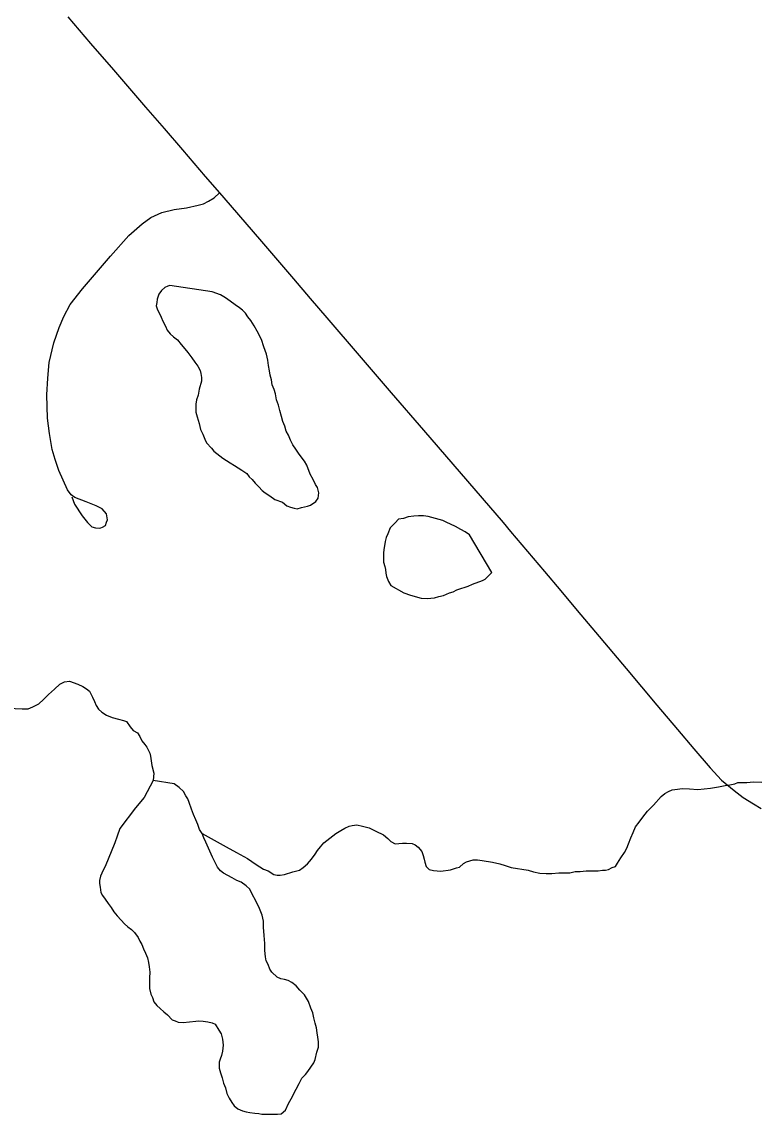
# Model space of a CAD drawing. Extents: x 103424 to 290657, y 38711 to 110967.
# Drawn here: x 214248.7952 to 214249.026, y 40211.403 to 40211.7472 of the extents above; entities that cross this region are included whole.
import ezdxf

# ---------------------------------------------------------------- set-up
doc = ezdxf.new("R2010")
doc.units = 0
for name, color, linetype in [('GM_X_County_Road', 7, 'Continuous'), ('GM_X_Minor_Lake', 7, 'Continuous'), ('GM_X_Minor_River', 7, 'Continuous'), ('GM_X_Township_Road', 7, 'Continuous')]:
    doc.layers.add(name, color=color, linetype=linetype)

msp = doc.modelspace()

# ---------------------------------------------------------------- linework, layer by layer
at = {"layer": 'GM_X_County_Road'}
msp.add_lwpolyline([(214248.80969, 40211.74875), (214248.81688, 40211.74042), (214248.82406, 40211.7321), (214248.83422, 40211.72035), (214248.84004, 40211.71361), (214248.84586, 40211.70689), (214248.85301, 40211.69843), (214248.85748, 40211.69327), (214248.86085, 40211.68939), (214248.87069, 40211.67798), (214248.8808, 40211.66619), (214248.88609, 40211.66003), (214248.89137, 40211.65388), (214248.90151, 40211.6421), (214248.91164, 40211.63033), (214248.92177, 40211.61855), (214248.931, 40211.60783), (214248.94023, 40211.59711), (214248.94686, 40211.58937), (214248.94923, 40211.58661), (214248.95456, 40211.58032), (214248.9599, 40211.57402), (214248.96505, 40211.56788), (214248.97019, 40211.56173), (214248.976, 40211.5549), (214248.98565, 40211.54342), (214248.99533, 40211.53188), (214249.00182, 40211.52419), (214249.00695, 40211.51813), (214249.01207, 40211.51208), (214249.01572, 40211.50826), (214249.01969, 40211.50491), (214249.02256, 40211.50277), (214249.02574, 40211.50076), (214249.02815, 40211.49933)], dxfattribs=at)
at = {"layer": 'GM_X_Minor_Lake'}
for points in [[(214248.84183, 40211.66407), (214248.84126, 40211.66387), (214248.84031, 40211.66348), (214248.83919, 40211.66252), (214248.83844, 40211.66137), (214248.83789, 40211.65985), (214248.83771, 40211.6587), (214248.83753, 40211.65775), (214248.83793, 40211.65642), (214248.83851, 40211.65548), (214248.83909, 40211.65416), (214248.83968, 40211.65283), (214248.84046, 40211.65132), (214248.84104, 40211.64999), (214248.84201, 40211.64886), (214248.84297, 40211.64792), (214248.84431, 40211.64698), (214248.84547, 40211.64547), (214248.84662, 40211.64415), (214248.84758, 40211.64302)], [(214248.84758, 40211.64302), (214248.84874, 40211.64132), (214248.84971, 40211.64), (214248.85068, 40211.63868), (214248.85145, 40211.63736), (214248.85165, 40211.63641), (214248.85186, 40211.63508), (214248.85187, 40211.63394), (214248.85114, 40211.63146), (214248.85078, 40211.62956), (214248.85023, 40211.62803), (214248.85005, 40211.6267), (214248.85007, 40211.62537), (214248.85008, 40211.62423), (214248.85048, 40211.62271), (214248.85108, 40211.62063), (214248.85148, 40211.61873), (214248.85226, 40211.61722), (214248.85284, 40211.6157), (214248.85343, 40211.61457), (214248.85497, 40211.61287), (214248.85574, 40211.61193), (214248.8567, 40211.61118), (214248.85766, 40211.61042), (214248.85861, 40211.60967), (214248.85976, 40211.60893), (214248.86091, 40211.60818), (214248.86225, 40211.60743), (214248.8634, 40211.60668), (214248.86455, 40211.60593), (214248.86608, 40211.60481), (214248.86686, 40211.60386), (214248.86782, 40211.60292), (214248.86878, 40211.60179), (214248.86993, 40211.60066), (214248.8709, 40211.59953), (214248.87186, 40211.59878), (214248.87339, 40211.59784), (214248.87492, 40211.59672), (214248.8774, 40211.59579), (214248.87875, 40211.59467), (214248.87989, 40211.5943), (214248.88104, 40211.59393), (214248.88199, 40211.59375), (214248.88331, 40211.59414), (214248.88426, 40211.59434), (214248.88521, 40211.59454), (214248.88616, 40211.59493), (214248.88785, 40211.59609), (214248.8886, 40211.59705), (214248.88877, 40211.59876), (214248.88837, 40211.60046), (214248.88779, 40211.60141), (214248.88701, 40211.60292), (214248.88604, 40211.60462), (214248.88506, 40211.60747), (214248.88429, 40211.60879), (214248.88351, 40211.60973), (214248.88236, 40211.61124), (214248.88158, 40211.61256), (214248.88061, 40211.61389), (214248.87984, 40211.6154), (214248.87925, 40211.61691), (214248.87847, 40211.61824), (214248.87808, 40211.61975), (214248.87749, 40211.62127), (214248.87709, 40211.62279), (214248.8765, 40211.62468), (214248.8761, 40211.62639), (214248.87551, 40211.62809), (214248.87511, 40211.62999), (214248.87471, 40211.63132), (214248.87412, 40211.63283), (214248.87392, 40211.63435), (214248.87352, 40211.63587), (214248.87331, 40211.6372), (214248.87291, 40211.6389), (214248.8727, 40211.64061), (214248.8723, 40211.64251), (214248.87151, 40211.64478), (214248.87073, 40211.64705), (214248.86937, 40211.6497), (214248.8684, 40211.6514), (214248.86743, 40211.6531), (214248.86646, 40211.65424), (214248.86569, 40211.65537), (214248.86473, 40211.65631), (214248.86377, 40211.65706), (214248.86243, 40211.658), (214248.86089, 40211.65912), (214248.85936, 40211.66025), (214248.85783, 40211.66118), (214248.85516, 40211.66211), (214248.84183, 40211.66407)], [(214248.94329, 40211.57362), (214248.93626, 40211.58554), (214248.93491, 40211.58648), (214248.93358, 40211.58723), (214248.93185, 40211.58816), (214248.93032, 40211.58891), (214248.92918, 40211.58946), (214248.92784, 40211.59002), (214248.92326, 40211.59131), (214248.92174, 40211.59148), (214248.92022, 40211.59147), (214248.9187, 40211.59145), (214248.91699, 40211.59125), (214248.91548, 40211.59066), (214248.91396, 40211.59045), (214248.91283, 40211.5893), (214248.91133, 40211.58777), (214248.91059, 40211.58586), (214248.91003, 40211.58471), (214248.90967, 40211.58338), (214248.90949, 40211.58205), (214248.90932, 40211.5809), (214248.90914, 40211.57976), (214248.90916, 40211.57805)], [(214248.94329, 40211.57362), (214248.93626, 40211.58554), (214248.93491, 40211.58648), (214248.93358, 40211.58723), (214248.93185, 40211.58816), (214248.93032, 40211.58891), (214248.92918, 40211.58946), (214248.92784, 40211.59002), (214248.92326, 40211.59131), (214248.92174, 40211.59148), (214248.92022, 40211.59147), (214248.9187, 40211.59145), (214248.91699, 40211.59125), (214248.91548, 40211.59066), (214248.91396, 40211.59045), (214248.91283, 40211.5893), (214248.91133, 40211.58777), (214248.91059, 40211.58586), (214248.91003, 40211.58471), (214248.90967, 40211.58338), (214248.90949, 40211.58205), (214248.90932, 40211.5809), (214248.90914, 40211.57976), (214248.90916, 40211.57805), (214248.90917, 40211.57691), (214248.90957, 40211.57558), (214248.90977, 40211.57463), (214248.90997, 40211.5735), (214248.91018, 40211.57236), (214248.91077, 40211.57084), (214248.91154, 40211.56952), (214248.91556, 40211.56728), (214248.91766, 40211.56654), (214248.92109, 40211.56562), (214248.92299, 40211.56545), (214248.92527, 40211.56566), (214248.9266, 40211.56606), (214248.92811, 40211.56645), (214248.93, 40211.56723), (214248.93114, 40211.56762), (214248.93227, 40211.5682), (214248.9336, 40211.5686), (214248.93493, 40211.56899), (214248.93587, 40211.56938), (214248.9372, 40211.56996), (214248.94041, 40211.57114), (214248.94117, 40211.57152), (214248.94329, 40211.57362)], [(214248.90916, 40211.57805), (214248.90917, 40211.57691), (214248.90957, 40211.57558), (214248.90977, 40211.57463), (214248.90997, 40211.5735), (214248.91018, 40211.57236), (214248.91077, 40211.57084), (214248.91154, 40211.56952), (214248.91556, 40211.56728), (214248.91766, 40211.56654), (214248.92109, 40211.56562), (214248.92299, 40211.56545), (214248.92527, 40211.56566), (214248.9266, 40211.56606), (214248.92811, 40211.56645), (214248.93, 40211.56723), (214248.93114, 40211.56762), (214248.93227, 40211.5682), (214248.9336, 40211.5686), (214248.93493, 40211.56899), (214248.93587, 40211.56938), (214248.9372, 40211.56996), (214248.94041, 40211.57114), (214248.94117, 40211.57152), (214248.94329, 40211.57362)], [(214248.8366, 40211.50813), (214248.83381, 40211.50278), (214248.831, 40211.49952), (214248.82613, 40211.49301), (214248.82521, 40211.49053), (214248.82453, 40211.4885)], [(214248.88827, 40211.42861), (214248.88806, 40211.43013), (214248.88767, 40211.43165), (214248.88727, 40211.43335), (214248.88687, 40211.43487), (214248.88628, 40211.43639), (214248.8855, 40211.43847), (214248.88433, 40211.44055), (214248.88279, 40211.44205), (214248.88164, 40211.44337), (214248.8803, 40211.4445), (214248.87915, 40211.44506), (214248.878, 40211.44543), (214248.87686, 40211.44561), (214248.87571, 40211.44617), (214248.87399, 40211.44767), (214248.87341, 40211.44861), (214248.87282, 40211.45013), (214248.87223, 40211.45126), (214248.87203, 40211.45259), (214248.87182, 40211.45449), (214248.87179, 40211.45677), (214248.87157, 40211.45924), (214248.87135, 40211.4619), (214248.87133, 40211.4638), (214248.87093, 40211.4657), (214248.87014, 40211.46778), (214248.86897, 40211.47024), (214248.86781, 40211.47232), (214248.86703, 40211.47384), (214248.86588, 40211.47496), (214248.86434, 40211.47609), (214248.86301, 40211.47665), (214248.86148, 40211.47739), (214248.86014, 40211.47814), (214248.8588, 40211.47889), (214248.85784, 40211.47964), (214248.85688, 40211.48077), (214248.8561, 40211.48228), (214248.85532, 40211.48398), (214248.85317, 40211.48872), (214248.85259, 40211.49004), (214248.852, 40211.49136), (214248.85123, 40211.49269), (214248.85064, 40211.4942), (214248.85005, 40211.49572), (214248.84927, 40211.49742), (214248.84868, 40211.49913), (214248.8479, 40211.50121), (214248.8475, 40211.50235), (214248.84692, 40211.50329), (214248.84615, 40211.50461), (214248.8448, 40211.50593), (214248.84327, 40211.50706), (214248.8366, 40211.50813)], [(214248.82453, 40211.4885), (214248.82152, 40211.48099), (214248.82096, 40211.48003), (214248.8204, 40211.47888), (214248.82003, 40211.47793), (214248.81967, 40211.4766), (214248.81968, 40211.47565), (214248.81988, 40211.47451), (214248.82009, 40211.4728), (214248.82067, 40211.47185), (214248.82145, 40211.47072), (214248.82241, 40211.4694), (214248.82338, 40211.46808), (214248.82416, 40211.46676), (214248.82531, 40211.46544), (214248.82647, 40211.46412), (214248.82762, 40211.46299), (214248.82858, 40211.46205), (214248.82973, 40211.46111), (214248.83069, 40211.46017), (214248.83185, 40211.45866), (214248.83244, 40211.45752), (214248.83302, 40211.45639), (214248.8336, 40211.45506), (214248.83419, 40211.45374), (214248.83478, 40211.45222), (214248.83518, 40211.45071), (214248.83538, 40211.44938), (214248.83559, 40211.44767), (214248.83542, 40211.44596), (214248.83544, 40211.44443), (214248.83546, 40211.44253), (214248.83586, 40211.44083), (214248.83644, 40211.43969), (214248.83684, 40211.43837), (214248.8378, 40211.43723), (214248.83876, 40211.43629), (214248.83992, 40211.43517), (214248.84107, 40211.43423), (214248.84261, 40211.43272), (214248.84356, 40211.43235), (214248.84452, 40211.43198), (214248.84604, 40211.4318), (214248.85003, 40211.43222), (214248.85097, 40211.43242), (214248.85231, 40211.43225), (214248.85383, 40211.43207), (214248.85516, 40211.4317), (214248.85612, 40211.43133), (214248.85728, 40211.42944), (214248.85805, 40211.42831), (214248.85845, 40211.4266), (214248.85867, 40211.42471), (214248.8585, 40211.4228), (214248.85813, 40211.42147), (214248.85777, 40211.42032), (214248.8574, 40211.41937), (214248.85742, 40211.41747), (214248.85782, 40211.41595), (214248.8584, 40211.41444), (214248.85881, 40211.41273), (214248.85939, 40211.41121), (214248.85979, 40211.40951), (214248.86057, 40211.408), (214248.86135, 40211.40667), (214248.86212, 40211.40554), (214248.86327, 40211.4046), (214248.8648, 40211.40405), (214248.86594, 40211.40368), (214248.86708, 40211.4035), (214248.86861, 40211.40332), (214248.86994, 40211.40315), (214248.87089, 40211.40297), (214248.87203, 40211.40298), (214248.87317, 40211.40299), (214248.87431, 40211.403), (214248.87583, 40211.40301), (214248.87697, 40211.40303), (214248.87829, 40211.40418), (214248.87922, 40211.40628), (214248.88052, 40211.40857), (214248.88108, 40211.40972), (214248.88164, 40211.41087), (214248.88257, 40211.41259), (214248.8835, 40211.41431), (214248.88462, 40211.41546), (214248.88537, 40211.41642), (214248.88724, 40211.4191), (214248.88761, 40211.42024), (214248.88815, 40211.42253), (214248.88871, 40211.42405), (214248.88869, 40211.42576), (214248.88848, 40211.42728), (214248.88827, 40211.42861)]]:
    msp.add_lwpolyline(points, dxfattribs=at)
at = {"layer": 'GM_X_Minor_River'}
for points in [[(214248.79091, 40211.53087), (214248.79528, 40211.53072), (214248.79718, 40211.53074), (214248.7987, 40211.53133), (214248.80059, 40211.5323), (214248.80209, 40211.53364), (214248.8036, 40211.53518), (214248.80548, 40211.53691), (214248.80717, 40211.53844), (214248.80868, 40211.53922), (214248.8102, 40211.53943), (214248.81287, 40211.5385), (214248.8144, 40211.53776), (214248.81555, 40211.53701), (214248.81651, 40211.53626), (214248.81748, 40211.53437), (214248.81807, 40211.53304), (214248.81865, 40211.53172), (214248.81942, 40211.53058), (214248.82039, 40211.52964), (214248.82192, 40211.52871), (214248.82364, 40211.52796), (214248.82573, 40211.52741)], [(214248.82573, 40211.52741), (214248.82726, 40211.52705), (214248.82821, 40211.52668), (214248.82937, 40211.52498), (214248.83034, 40211.52385), (214248.83168, 40211.5231), (214248.83245, 40211.52197), (214248.83304, 40211.52064), (214248.834, 40211.51951), (214248.83458, 40211.51857), (214248.83516, 40211.51762), (214248.83555, 40211.51668), (214248.83575, 40211.51573), (214248.83617, 40211.51288), (214248.83677, 40211.51041), (214248.8366, 40211.50813)], [(214248.852, 40211.49136), (214248.85965, 40211.48726), (214248.86291, 40211.48539), (214248.86635, 40211.48352), (214248.86903, 40211.48165), (214248.87133, 40211.48015), (214248.87286, 40211.4796), (214248.87458, 40211.47847), (214248.87572, 40211.47829), (214248.87667, 40211.4783), (214248.878, 40211.47851), (214248.88065, 40211.47929), (214248.88274, 40211.47988), (214248.88387, 40211.48066), (214248.88519, 40211.48181), (214248.8865, 40211.48334), (214248.88762, 40211.48487), (214248.88837, 40211.48602), (214248.88931, 40211.48717), (214248.89043, 40211.48851), (214248.89326, 40211.49063), (214248.8942, 40211.4914), (214248.89571, 40211.49237), (214248.89703, 40211.49314), (214248.89835, 40211.49373), (214248.8993, 40211.49393), (214248.90082, 40211.49413), (214248.90253, 40211.49377), (214248.90463, 40211.49322), (214248.90674, 40211.4921), (214248.90922, 40211.49098), (214248.91056, 40211.48986), (214248.91152, 40211.48892), (214248.91286, 40211.48817), (214248.91514, 40211.48838), (214248.91647, 40211.48839), (214248.91818, 40211.48822), (214248.91914, 40211.48785), (214248.9201, 40211.4871), (214248.92125, 40211.48578), (214248.92165, 40211.48445), (214248.92204, 40211.48332), (214248.92224, 40211.48237), (214248.92264, 40211.48104), (214248.9236, 40211.4801), (214248.92494, 40211.47973), (214248.92722, 40211.47957), (214248.93026, 40211.47998), (214248.93215, 40211.48057), (214248.9331, 40211.48076), (214248.93441, 40211.48192), (214248.93536, 40211.4825), (214248.93744, 40211.48309), (214248.93877, 40211.4831), (214248.94029, 40211.48293), (214248.94353, 40211.48239), (214248.94582, 40211.48184), (214248.94754, 40211.48129), (214248.94944, 40211.48074), (214248.95478, 40211.47984), (214248.95649, 40211.47929), (214248.9584, 40211.47893), (214248.96049, 40211.47876), (214248.9622, 40211.47877), (214248.96448, 40211.47899), (214248.96619, 40211.479), (214248.9679, 40211.47902), (214248.96961, 40211.47942), (214248.97113, 40211.47943), (214248.97303, 40211.47964), (214248.97512, 40211.47966), (214248.97683, 40211.47968), (214248.97815, 40211.47988), (214248.97911, 40211.47989), (214248.98005, 40211.48009), (214248.98119, 40211.48067), (214248.98232, 40211.48106), (214248.98288, 40211.48202), (214248.984, 40211.48374), (214248.98512, 40211.48546), (214248.98587, 40211.4868), (214248.98642, 40211.48814), (214248.98716, 40211.49005), (214248.9879, 40211.49177), (214248.98864, 40211.49348), (214248.98976, 40211.49502), (214248.99089, 40211.49655), (214248.99239, 40211.49846), (214248.99333, 40211.49942), (214248.99426, 40211.50038), (214248.9967, 40211.50307), (214248.99783, 40211.50403), (214248.99897, 40211.50461), (214249.0001, 40211.50519), (214249.00181, 40211.5054), (214249.00333, 40211.50561), (214249.00561, 40211.50544), (214249.00827, 40211.50528), (214249.01226, 40211.50569), (214249.01473, 40211.5061), (214249.01681, 40211.5065)], [(214249.01681, 40211.5065), (214249.01833, 40211.50671), (214249.01985, 40211.5071), (214249.02079, 40211.50749), (214249.02212, 40211.5075), (214249.02364, 40211.50752), (214249.02573, 40211.50773), (214249.0284, 40211.50757)]]:
    msp.add_lwpolyline(points, dxfattribs=at)
at = {"layer": 'GM_X_Township_Road'}
msp.add_lwpolyline([(214248.81097, 40211.59752), (214248.81179, 40211.59517), (214248.81419, 40211.59154), (214248.81596, 40211.58941), (214248.81723, 40211.58809), (214248.81845, 40211.58777), (214248.81959, 40211.58764), (214248.82013, 40211.58773), (214248.82068, 40211.58796), (214248.82163, 40211.5885), (214248.82195, 40211.58955), (214248.82222, 40211.59027), (214248.82195, 40211.59213), (214248.82054, 40211.59372), (214248.81864, 40211.59462), (214248.81546, 40211.59589), (214248.81188, 40211.5973), (214248.81079, 40211.59811), (214248.80958, 40211.5997), (214248.80689, 40211.60578), (214248.80571, 40211.60927), (214248.8048, 40211.6124), (214248.8039, 40211.61752), (214248.80335, 40211.62228), (214248.80309, 40211.62967), (214248.80345, 40211.63493), (214248.80385, 40211.63988), (214248.80526, 40211.64604), (214248.80698, 40211.65089), (214248.80848, 40211.6543), (214248.81043, 40211.6581), (214248.81437, 40211.66309), (214248.82311, 40211.67337), (214248.82893, 40211.67991), (214248.83315, 40211.68359), (214248.83591, 40211.68558), (214248.83931, 40211.68708), (214248.84326, 40211.68803), (214248.84707, 40211.68862), (214248.85074, 40211.68944), (214248.85251, 40211.68984), (214248.85405, 40211.69066), (214248.85586, 40211.69175), (214248.85748, 40211.69327)], dxfattribs=at)

doc.saveas('drawing.dxf')
